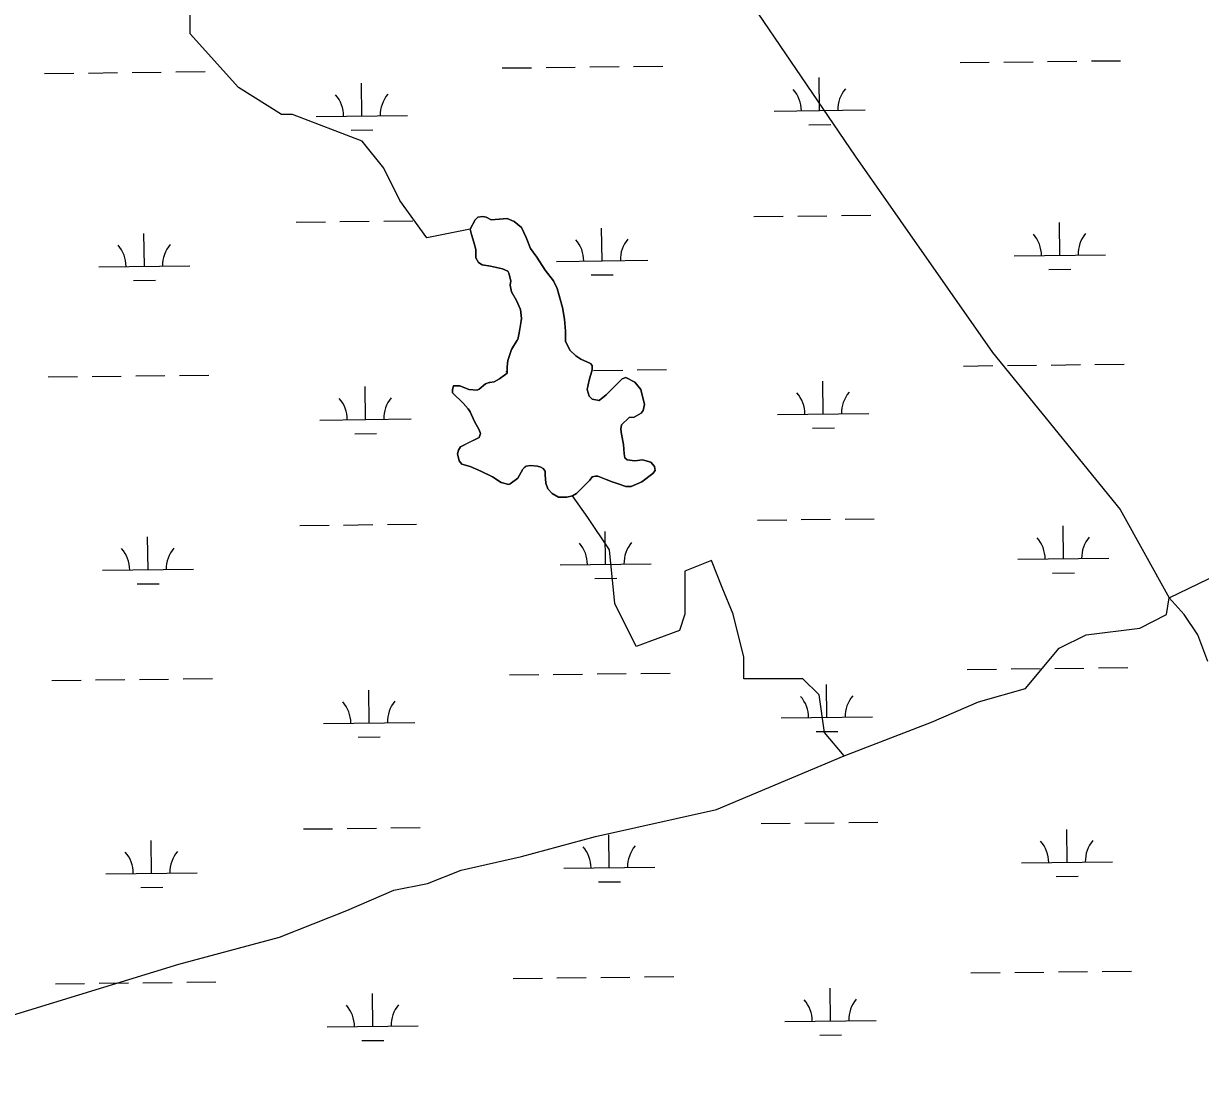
# Model space of a CAD drawing. Extents: x 3694830 to 3732949, y 415201 to 440970.
# Drawn here: x 3720143 to 3721433, y 435568 to 436716 of the extents above; entities that cross this region are included whole.
import ezdxf

# ---------------------------------------------------------------- set-up
doc = ezdxf.new("R2010")
doc.units = 0
for name, color, linetype in [('V-GRID-MAJR', 7, 'Continuous'), ('V-TOPO-SHOR', 7, 'Continuous'), ('V-WETL-SWMP', 7, 'Continuous')]:
    doc.layers.add(name, color=color, linetype=linetype)

msp = doc.modelspace()

# ---------------------------------------------------------------- linework, layer by layer
at = {"layer": 'V-GRID-MAJR'}
msp.add_spline([(3720228.3, 420868.8), (3720155.2, 426926.1), (3720082, 432986.5), (3720008.8, 439046.9), (3720008.8, 439050)], degree=3, dxfattribs=at)
at = {"layer": 'V-TOPO-SHOR'}
for points in [[(3720355.4, 437549.5), (3720419.9, 437420.4), (3720495.3, 437291.3), (3720602.9, 437183.7), (3720689, 437097.6), (3720871.9, 436839.3), (3721054.8, 436570.3), (3721205.5, 436355.1), (3721345.4, 436182.9), (3721399.2, 436086), (3722023.3, 436387.4), (3722324.6, 436538), (3722399.9, 436613.3), (3722544.6, 436689.1)], [(3720632.7, 436490), (3720585.1, 436480.5), (3720555.6, 436521.7), (3720538, 436557.1), (3720514.4, 436586.5), (3720437.8, 436616), (3720426, 436616), (3720378.8, 436645.5), (3720325.8, 436704.4), (3720325.8, 436739.8), (3720325.8, 436781), (3720337.6, 436810.5), (3720343.5, 436834.1)], [(3720821.1, 436213), (3720809.2, 436208.1), (3720803.6, 436208.1), (3720795.2, 436210.9), (3720788.3, 436213), (3720782, 436215.8), (3720776.4, 436217.9), (3720772.9, 436219.3), (3720770.1, 436219.3), (3720766.6, 436218.6), (3720763.9, 436215.1), (3720749.2, 436200.5), (3720745, 436197.7), (3720738.7, 436196.3), (3720731.8, 436196.3), (3720729.7, 436196.3), (3720722.7, 436200.5), (3720717.8, 436205.4), (3720715.7, 436211.6), (3720715, 436220.7), (3720715, 436224.9), (3720712.9, 436227.7), (3720710.1, 436229.1), (3720706.6, 436230.5), (3720699, 436231.2), (3720694.1, 436230.5), (3720692, 436228.4), (3720690.6, 436227), (3720685, 436217.2), (3720676.6, 436210.9), (3720675.3, 436210.2), (3720666.9, 436212.3), (3720657.1, 436218.6), (3720644.6, 436224.9), (3720632.7, 436229.8), (3720623.6, 436232.6), (3720620.8, 436236.1), (3720618.7, 436243.7), (3720620.1, 436247.9), (3720622.2, 436251.4), (3720625.7, 436253.5), (3720629.9, 436255.6), (3720642.5, 436261.9), (3720643.9, 436266), (3720642.5, 436270.2), (3720637.6, 436279.3), (3720632.7, 436289.8), (3720630.6, 436293.3), (3720625, 436299.5), (3720613.2, 436310.7), (3720613.2, 436314.2), (3720614.6, 436318.4), (3720616.7, 436318.4), (3720621.5, 436318.4), (3720631.3, 436314.2), (3720640.4, 436313.5), (3720642.5, 436314.9), (3720649.4, 436320.5), (3720653.6, 436321.9), (3720654.3, 436321.9), (3720659.2, 436322.6), (3720664.8, 436326), (3720673.2, 436332.3), (3720673.2, 436339.3), (3720673.9, 436346.3), (3720678.1, 436358.1), (3720684.3, 436368.6), (3720685, 436369.3), (3720686.4, 436376.3), (3720687.8, 436384.6), (3720689.2, 436392.3), (3720687.8, 436402.1), (3720683.6, 436411.9), (3720678.1, 436421.6), (3720676.7, 436428.6), (3720677.4, 436433.5), (3720675.3, 436441.8), (3720673.9, 436443.9), (3720668.3, 436446.7), (3720655, 436449.5), (3720646, 436450.9), (3720641.8, 436453.7), (3720639, 436458.6), (3720639, 436467.7), (3720636.9, 436476), (3720634.1, 436484.4), (3720632.7, 436490), (3720638.3, 436500.5), (3720641.1, 436503.2), (3720646.7, 436503.9), (3720650.2, 436503.2), (3720655.7, 436500.5), (3720664.8, 436501.1), (3720673.2, 436501.8), (3720680.9, 436498.4), (3720689.2, 436492.1), (3720694.1, 436480.9), (3720699, 436469.1)], [(3720699, 436469.1), (3720706, 436459.3), (3720715, 436445.3), (3720724.1, 436433.5), (3720728.3, 436425.1), (3720730.4, 436417.4), (3720733.9, 436404.2), (3720736, 436391.6), (3720737.4, 436378.4), (3720737.4, 436367.2), (3720742.2, 436357.4), (3720748.5, 436351.2), (3720754.1, 436347.7), (3720764.6, 436342.8), (3720766.6, 436340.7), (3720766.6, 436335.8), (3720763.2, 436324.6), (3720761.1, 436314.2), (3720763.2, 436307.2), (3720766.6, 436303.7), (3720774.3, 436302.3), (3720782, 436308.6), (3720799.4, 436326), (3720803.6, 436327.4), (3720813.4, 436322.5), (3720819.7, 436314.2), (3720823.9, 436298.1), (3720822.5, 436291.2), (3720820.4, 436288.4), (3720812.7, 436284.2), (3720807.1, 436283.5), (3720798.7, 436275.8), (3720798, 436270.9), (3720798.7, 436265.3), (3720800.8, 436254.2), (3720801.5, 436243.7), (3720802.2, 436239.5), (3720805, 436237.4), (3720813.4, 436236), (3720821.8, 436237.4), (3720830.8, 436234.6), (3720835, 436229.8), (3720835.7, 436225.6), (3720832.9, 436222.1), (3720821.1, 436213)], [(3721042.7, 435912.9), (3721021.2, 435938.3), (3721015.3, 435979.5), (3720997.6, 435997.2), (3720962.3, 435997.2), (3720932.8, 435997.2), (3720932.8, 436020.8), (3720921, 436067.9), (3720909.2, 436097.4), (3720897.5, 436126.9), (3720868, 436115.1), (3720868, 436067.9), (3720862.1, 436050.2), (3720814.9, 436032.6), (3720791.4, 436079.7), (3720785.5, 436138.6), (3720761.9, 436174), (3720745, 436197.7)], [(3719889.5, 435590.1), (3720121.6, 435625.5), (3720313.2, 435684.5), (3720423.7, 435713.9), (3720497.4, 435743.4), (3720549, 435765.5), (3720585.9, 435772.9), (3720622.7, 435787.6), (3720689, 435802.4), (3720770.1, 435824.5), (3720902.7, 435853.9), (3721042.7, 435912.9), (3721138.5, 435949.7), (3721190.1, 435971.8), (3721241.7, 435986.6), (3721278.5, 436030.8), (3721308, 436045.5), (3721367, 436052.9), (3721396.4, 436067.6), (3721399.2, 436086)], [(3721441.6, 436016.1), (3721430.5, 436045.5), (3721415.8, 436067.6), (3721399.2, 436086)]]:
    msp.add_lwpolyline(points, dxfattribs=at)
at = {"layer": 'V-WETL-SWMP'}
for p, q in [((3720812, 436668.5), (3720844, 436668.9)), ((3721169.9, 436672.7), (3721201.9, 436673.1)), ((3721217.9, 436673.3), (3721249.9, 436673.7)), ((3721265.9, 436673.9), (3721297.9, 436674.3)), ((3721313.9, 436674.5), (3721345.9, 436674.8)), ((3720166.1, 436660.8), (3720198.1, 436661.1)), ((3720214.1, 436661.3), (3720246.1, 436661.7)), ((3720262.1, 436661.9), (3720294.1, 436662.3)), ((3720310.1, 436662.5), (3720342.1, 436662.9)), ((3720668, 436666.8), (3720700, 436667.1)), ((3720716, 436667.3), (3720748, 436667.7)), ((3720764, 436667.9), (3720796, 436668.3)), ((3721015.9, 436620.2), (3721015.5, 436656.2)), ((3720514, 436614.2), (3720513.6, 436650.2)), ((3720965.9, 436619.6), (3721065.9, 436620.8)), ((3720464, 436613.6), (3720564, 436614.8)), ((3721004.1, 436604.6), (3721028.1, 436604.9)), ((3720502.2, 436598.6), (3720526.2, 436598.9)), ((3720641.1, 436503.2), (3720638.3, 436500.5)), ((3720646.7, 436503.9), (3720641.1, 436503.2)), ((3720650.2, 436503.2), (3720646.7, 436503.9)), ((3720655.7, 436500.5), (3720650.2, 436503.2)), ((3720673.2, 436501.8), (3720655.7, 436500.5)), ((3720680.9, 436498.4), (3720673.2, 436501.8)), ((3720943.9, 436503.9), (3720975.9, 436504.2)), ((3720991.9, 436504.4), (3721023.9, 436504.8)), ((3721039.9, 436505), (3721071.9, 436505.4)), ((3720442, 436497.9), (3720474, 436498.3)), ((3720490, 436498.4), (3720522, 436498.8)), ((3720538, 436499), (3720570, 436499.4)), ((3720638.3, 436500.5), (3720632.7, 436490)), ((3720632.7, 436490), (3720634.1, 436484.4)), ((3720689.2, 436492.1), (3720680.9, 436498.4)), ((3720694.1, 436480.9), (3720689.2, 436492.1)), ((3720777.4, 436455.4), (3720776.9, 436491.4)), ((3721279.2, 436461.4), (3721278.8, 436497.4)), ((3720275.5, 436449.5), (3720275.1, 436485.4)), ((3720634.1, 436484.4), (3720636.9, 436476)), ((3720636.9, 436476), (3720639, 436467.7)), ((3720699, 436469.1), (3720694.1, 436480.9)), ((3720639, 436467.7), (3720639, 436458.6)), ((3720706, 436459.3), (3720699, 436469.1)), ((3720225.5, 436448.9), (3720325.5, 436450)), ((3720639, 436458.6), (3720641.8, 436453.7)), ((3720641.8, 436453.7), (3720646, 436450.9)), ((3720646, 436450.9), (3720655, 436449.5)), ((3720655, 436449.5), (3720668.3, 436446.7)), ((3720715, 436445.3), (3720706, 436459.3)), ((3720727.4, 436454.8), (3720827.4, 436456)), ((3721229.3, 436460.8), (3721329.2, 436462)), ((3720668.3, 436446.7), (3720673.9, 436443.9)), ((3720673.9, 436443.9), (3720675.3, 436441.8)), ((3720675.3, 436441.8), (3720677.4, 436433.5)), ((3720724.1, 436433.5), (3720715, 436445.3)), ((3720765.6, 436439.9), (3720789.6, 436440.1)), ((3721267.4, 436445.8), (3721291.4, 436446.1)), ((3720263.7, 436433.9), (3720287.7, 436434.2)), ((3720677.4, 436433.5), (3720676.7, 436428.6)), ((3720676.7, 436428.6), (3720678.1, 436421.6)), ((3720728.3, 436425.1), (3720724.1, 436433.5)), ((3720733.9, 436404.2), (3720728.3, 436425.1)), ((3720678.1, 436421.6), (3720683.6, 436411.9)), ((3720683.6, 436411.9), (3720687.8, 436402.1)), ((3720687.8, 436402.1), (3720689.2, 436392.3)), ((3720736, 436391.6), (3720733.9, 436404.2)), ((3720689.2, 436392.3), (3720686.4, 436376.3)), ((3720737.4, 436378.4), (3720736, 436391.6)), ((3720686.4, 436376.3), (3720685, 436369.3)), ((3720737.4, 436367.2), (3720737.4, 436378.4)), ((3720684.3, 436368.6), (3720678.1, 436358.1)), ((3720685, 436369.3), (3720684.3, 436368.6)), ((3720742.2, 436357.4), (3720737.4, 436367.2)), ((3720673.9, 436346.3), (3720673.2, 436339.3)), ((3720678.1, 436358.1), (3720673.9, 436346.3)), ((3720748.5, 436351.2), (3720742.2, 436357.4)), ((3720754.1, 436347.7), (3720748.5, 436351.2)), ((3720764.6, 436342.8), (3720754.1, 436347.7)), ((3720672, 436334.1), (3720673.2, 436334.1)), ((3720673.2, 436339.3), (3720673.2, 436332.3)), ((3720763.2, 436324.6), (3720766.6, 436335.8)), ((3720766.6, 436340.7), (3720764.6, 436342.8)), ((3720766.6, 436335.8), (3720766.6, 436340.7)), ((3720768, 436335.2), (3720800, 436335.6)), ((3720816, 436335.8), (3720848, 436336.2)), ((3721173.8, 436340.1), (3721205.8, 436340.5)), ((3721221.8, 436340.7), (3721253.8, 436341)), ((3721269.8, 436341.2), (3721301.8, 436341.6)), ((3721317.8, 436341.8), (3721349.8, 436342.2)), ((3720170.1, 436328.1), (3720202.1, 436328.5)), ((3720218.1, 436328.7), (3720250.1, 436329.1)), ((3720266.1, 436329.3), (3720298.1, 436329.6)), ((3720314.1, 436329.8), (3720346.1, 436330.2)), ((3720649.4, 436320.5), (3720642.5, 436314.9)), ((3720653.6, 436321.9), (3720649.4, 436320.5)), ((3720654.3, 436321.9), (3720653.6, 436321.9)), ((3720659.2, 436322.6), (3720654.3, 436321.9)), ((3720664.8, 436326), (3720659.2, 436322.6)), ((3720673.2, 436332.3), (3720664.8, 436326)), ((3720761.1, 436314.2), (3720763.2, 436324.6)), ((3720799.4, 436326), (3720782, 436308.6)), ((3720803.6, 436327.4), (3720799.4, 436326)), ((3720813.4, 436322.5), (3720803.6, 436327.4)), ((3720819.7, 436314.2), (3720813.4, 436322.5)), ((3721019.9, 436287.5), (3721019.4, 436323.5)), ((3720518, 436281.5), (3720517.6, 436317.5)), ((3720614.6, 436318.4), (3720613.2, 436314.2)), ((3720613.2, 436314.2), (3720613.2, 436310.7)), ((3720613.2, 436310.7), (3720625, 436299.5)), ((3720621.5, 436318.4), (3720614.6, 436318.4)), ((3720631.3, 436314.2), (3720621.5, 436318.4)), ((3720640.4, 436313.5), (3720631.3, 436314.2)), ((3720642.5, 436314.9), (3720640.4, 436313.5)), ((3720763.2, 436307.2), (3720761.1, 436314.2)), ((3720766.6, 436303.7), (3720763.2, 436307.2)), ((3720782, 436308.6), (3720774.3, 436302.3)), ((3720823.9, 436298.1), (3720819.7, 436314.2)), ((3720625, 436299.5), (3720630.6, 436293.3)), ((3720774.3, 436302.3), (3720766.6, 436303.7)), ((3720822.5, 436291.2), (3720823.9, 436298.1)), ((3720468, 436280.9), (3720568, 436282.1)), ((3720630.6, 436293.3), (3720632.7, 436289.8)), ((3720632.7, 436289.8), (3720637.6, 436279.3)), ((3720798.7, 436275.8), (3720807.1, 436283.5)), ((3720807.1, 436283.5), (3720812.7, 436284.2)), ((3720812.7, 436284.2), (3720820.4, 436288.4)), ((3720820.4, 436288.4), (3720822.5, 436291.2)), ((3720969.9, 436286.9), (3721069.9, 436288.1)), ((3720637.6, 436279.3), (3720642.5, 436270.2)), ((3720642.5, 436270.2), (3720643.9, 436266)), ((3720798, 436270.9), (3720798.7, 436275.8)), ((3720798.7, 436265.3), (3720798, 436270.9)), ((3721008.1, 436271.9), (3721032.1, 436272.2)), ((3720506.2, 436265.9), (3720530.2, 436266.2)), ((3720642.5, 436261.9), (3720625.7, 436253.5)), ((3720643.9, 436266), (3720642.5, 436261.9)), ((3720800.8, 436254.2), (3720798.7, 436265.3)), ((3720620.1, 436247.9), (3720618.7, 436243.7)), ((3720618.7, 436243.7), (3720620.8, 436236.1)), ((3720622.2, 436251.4), (3720620.1, 436247.9)), ((3720625.7, 436253.5), (3720622.2, 436251.4)), ((3720801.5, 436243.7), (3720800.8, 436254.2)), ((3720802.2, 436239.5), (3720801.5, 436243.7)), ((3720620.8, 436236.1), (3720623.6, 436232.6)), ((3720623.6, 436232.6), (3720632.7, 436229.8)), ((3720632.7, 436229.8), (3720644.6, 436224.9)), ((3720690.6, 436227), (3720694.1, 436230.5)), ((3720694.1, 436230.5), (3720699, 436231.2)), ((3720699, 436231.2), (3720706.6, 436230.5)), ((3720706.6, 436230.5), (3720710.1, 436229.1)), ((3720805, 436237.4), (3720802.2, 436239.5)), ((3720813.4, 436236), (3720805, 436237.4)), ((3720821.8, 436237.4), (3720813.4, 436236)), ((3720830.8, 436234.6), (3720821.8, 436237.4)), ((3720835, 436229.8), (3720830.8, 436234.6)), ((3720644.6, 436224.9), (3720657.1, 436218.6)), ((3720657.1, 436218.6), (3720666.9, 436212.3)), ((3720676.6, 436210.9), (3720685, 436217.2)), ((3720685, 436217.2), (3720690.6, 436227)), ((3720710.1, 436229.1), (3720712.9, 436227.7)), ((3720712.9, 436227.7), (3720715, 436224.9)), ((3720715, 436224.9), (3720715, 436220.7)), ((3720715, 436220.7), (3720715.7, 436211.6)), ((3720763.9, 436215.1), (3720766.6, 436218.6)), ((3720766.6, 436218.6), (3720770.1, 436219.3)), ((3720770.1, 436219.3), (3720772.9, 436219.3)), ((3720772.9, 436219.3), (3720782, 436215.8)), ((3720821.1, 436213), (3720832.9, 436222.1)), ((3720832.9, 436222.1), (3720835.7, 436225.6)), ((3720835.7, 436225.6), (3720835, 436229.8)), ((3720666.9, 436212.3), (3720675.3, 436210.2)), ((3720675.3, 436210.2), (3720676.6, 436210.9)), ((3720715.7, 436211.6), (3720717.8, 436205.4)), ((3720717.8, 436205.4), (3720722.7, 436200.5)), ((3720749.2, 436200.5), (3720763.9, 436215.1)), ((3720782, 436215.8), (3720788.3, 436213)), ((3720788.3, 436213), (3720795.2, 436210.9)), ((3720795.2, 436210.9), (3720803.6, 436208.1)), ((3720803.6, 436208.1), (3720809.2, 436208.1)), ((3720809.2, 436208.1), (3720821.1, 436213)), ((3720722.7, 436200.5), (3720729.7, 436196.3)), ((3720729.7, 436196.3), (3720738.7, 436196.3)), ((3720738.7, 436196.3), (3720745, 436197.7)), ((3720745, 436197.7), (3720749.2, 436200.5)), ((3720446, 436165.2), (3720478, 436165.6)), ((3720494, 436165.8), (3720526, 436166.2)), ((3720542, 436166.4), (3720574, 436166.7)), ((3720947.8, 436171.2), (3720979.8, 436171.6)), ((3720995.8, 436171.8), (3721027.8, 436172.2)), ((3721043.8, 436172.3), (3721075.8, 436172.7)), ((3720279.5, 436116.8), (3720279, 436152.8)), ((3720781.3, 436122.8), (3720780.9, 436158.8)), ((3721283.2, 436128.8), (3721282.8, 436164.8)), ((3721233.2, 436128.2), (3721333.2, 436129.4)), ((3720229.5, 436116.2), (3720329.5, 436117.4)), ((3720731.3, 436122.2), (3720831.3, 436123.4)), ((3720267.7, 436101.2), (3720291.7, 436101.5)), ((3720769.5, 436107.2), (3720793.5, 436107.5)), ((3721271.4, 436113.2), (3721295.4, 436113.5)), ((3720318.1, 435997.2), (3720350.1, 435997.6)), ((3720675.9, 436001.4), (3720707.9, 436001.8)), ((3720723.9, 436002), (3720755.9, 436002.4)), ((3720771.9, 436002.6), (3720803.9, 436003)), ((3720819.9, 436003.2), (3720851.9, 436003.5)), ((3721177.8, 436007.4), (3721209.8, 436007.8)), ((3721225.8, 436008), (3721257.8, 436008.4)), ((3721273.8, 436008.6), (3721305.8, 436009)), ((3721321.8, 436009.2), (3721353.8, 436009.5)), ((3720174.1, 435995.5), (3720206.1, 435995.8)), ((3720222.1, 435996), (3720254.1, 435996.4)), ((3720270.1, 435996.6), (3720302.1, 435997)), ((3720522, 435948.9), (3720521.5, 435984.9)), ((3721023.8, 435954.9), (3721023.4, 435990.8)), ((3720472, 435948.3), (3720572, 435949.5)), ((3720973.8, 435954.3), (3721073.8, 435955.4)), ((3720510.1, 435933.3), (3720534.1, 435933.6)), ((3721012, 435939.3), (3721036, 435939.6)), ((3720449.9, 435832.6), (3720481.9, 435832.9)), ((3720497.9, 435833.1), (3720529.9, 435833.5)), ((3720545.9, 435833.7), (3720577.9, 435834.1)), ((3720951.8, 435838.6), (3720983.8, 435838.9)), ((3720999.8, 435839.1), (3721031.8, 435839.5)), ((3721047.8, 435839.7), (3721079.8, 435840.1)), ((3721287.2, 435796.1), (3721286.8, 435832.1)), ((3720283.4, 435784.1), (3720283, 435820.1)), ((3720785.3, 435790.1), (3720784.9, 435826.1)), ((3721237.2, 435795.5), (3721337.2, 435796.7)), ((3720233.4, 435783.6), (3720333.4, 435784.7)), ((3720735.3, 435789.5), (3720835.3, 435790.7)), ((3721275.4, 435780.5), (3721299.4, 435780.8)), ((3720271.6, 435768.6), (3720295.6, 435768.9)), ((3720773.5, 435774.6), (3720797.5, 435774.8)), ((3721181.8, 435674.8), (3721213.8, 435675.2)), ((3721229.8, 435675.4), (3721261.8, 435675.7)), ((3721277.8, 435675.9), (3721309.8, 435676.3)), ((3721325.8, 435676.5), (3721357.8, 435676.9)), ((3720178, 435662.8), (3720210, 435663.2)), ((3720226, 435663.4), (3720258, 435663.8)), ((3720274, 435664), (3720306, 435664.3)), ((3720322, 435664.5), (3720354, 435664.9)), ((3720679.9, 435668.8), (3720711.9, 435669.2)), ((3720727.9, 435669.4), (3720759.9, 435669.8)), ((3720775.9, 435669.9), (3720807.9, 435670.3)), ((3720823.9, 435670.5), (3720855.9, 435670.9)), ((3720525.9, 435616.2), (3720525.5, 435652.2)), ((3721027.8, 435622.2), (3721027.4, 435658.2)), ((3720475.9, 435615.6), (3720575.9, 435616.8)), ((3720977.8, 435621.6), (3721077.8, 435622.8)), ((3720514.1, 435600.6), (3720538.1, 435600.9)), ((3721016, 435606.6), (3721040, 435606.9))]:
    msp.add_line(p, q, dxfattribs=at)
for centre, start, end in [((3720960.7, 436620), 359.9115, 41.4552), ((3721071.1, 436621.3), 139.9115, 181.4552), ((3720458.8, 436614), 359.9115, 41.4552), ((3720569.3, 436615.3), 139.9115, 181.4552), ((3720722.1, 436455.3), 359.9115, 41.4552), ((3720832.6, 436456.6), 139.9115, 181.4552), ((3721224, 436461.2), 359.9115, 41.4552), ((3721334.5, 436462.6), 139.9115, 181.4552), ((3720220.3, 436449.3), 359.9115, 41.4552), ((3720330.7, 436450.6), 139.9115, 181.4552), ((3720964.6, 436287.3), 359.9115, 41.4552), ((3721075.1, 436288.6), 139.9115, 181.4552), ((3720462.8, 436281.3), 359.9115, 41.4552), ((3720573.2, 436282.7), 139.9115, 181.4552), ((3721338.4, 436129.9), 139.9115, 181.4552), ((3720224.2, 436116.6), 359.9115, 41.4552), ((3720334.7, 436117.9), 139.9115, 181.4552), ((3720726.1, 436122.6), 359.9115, 41.4552), ((3720836.6, 436123.9), 139.9115, 181.4552), ((3721228, 436128.6), 359.9115, 41.4552), ((3720466.7, 435948.7), 359.9115, 41.4552), ((3720577.2, 435950), 139.9115, 181.4552), ((3720968.6, 435954.7), 359.9115, 41.4552), ((3721079.1, 435956), 139.9115, 181.4552), ((3721231.9, 435795.9), 359.9115, 41.4552), ((3721342.4, 435797.3), 139.9115, 181.4552), ((3720228.2, 435784), 359.9115, 41.4552), ((3720338.7, 435785.3), 139.9115, 181.4552), ((3720730.1, 435789.9), 359.9115, 41.4552), ((3720840.5, 435791.3), 139.9115, 181.4552), ((3720470.7, 435616), 359.9115, 41.4552), ((3720581.2, 435617.3), 139.9115, 181.4552), ((3720972.6, 435622), 359.9115, 41.4552), ((3721083, 435623.3), 139.9115, 181.4552)]:
    msp.add_arc(centre, 35.2, start, end, dxfattribs=at)

doc.saveas('drawing.dxf')
